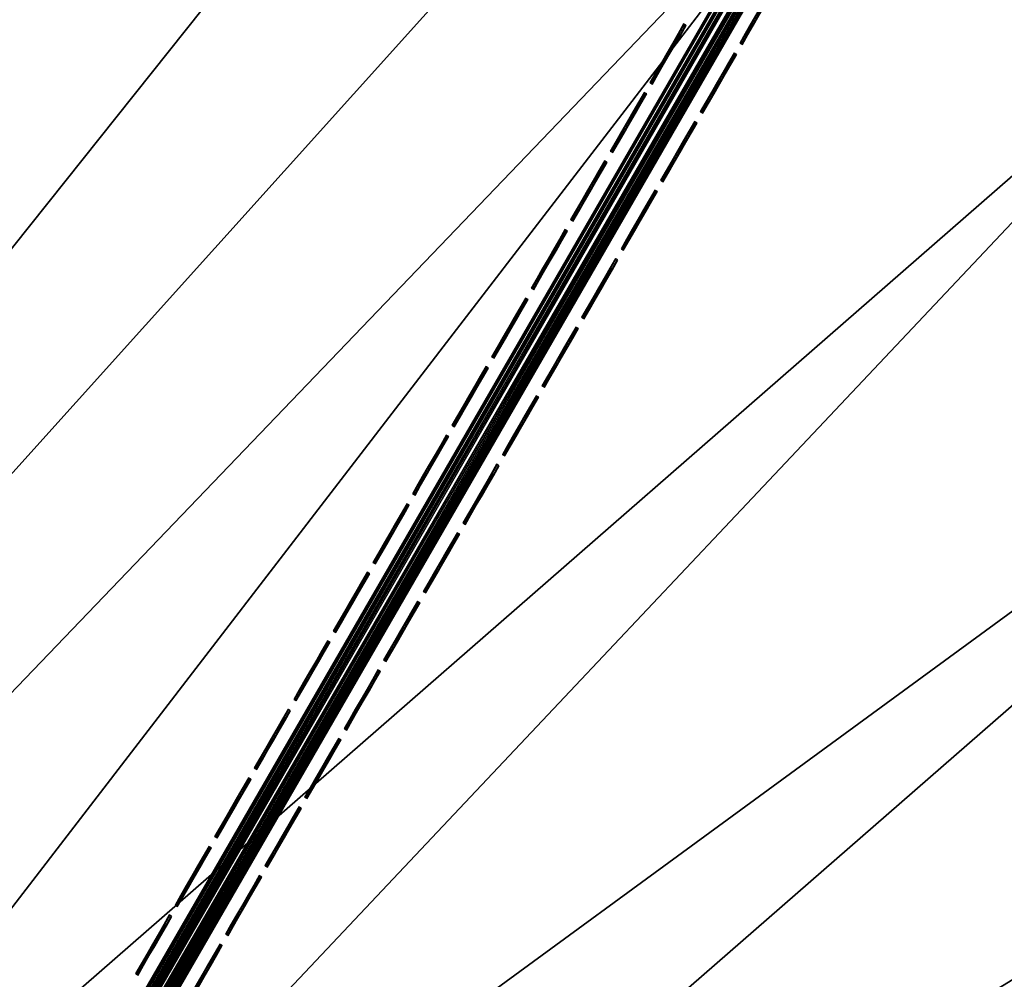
# Model space of a CAD drawing. Header units: inches. Extents: x 0 to 54.6, y -45.5 to 0.
# Tile 390 of 439: x 24.1 to 27.5, y -20.4 to -17.1. Entities that reach past the tile are written whole.
import ezdxf

# ---------------------------------------------------------------- set-up
doc = ezdxf.new("R2010")
doc.units = ezdxf.units.IN
doc.header["$LTSCALE"] = 0.03937
doc.header["$MEASUREMENT"] = 0
for name, color, linetype in [('A-FURN-3-ST', 151, 'Continuous'), ('A-FURN-3-ST-SEAM', 250, 'Continuous'), ('A-FURN-3-STITCH', 15, 'Continuous')]:
    doc.layers.add(name, color=color, linetype=linetype)

msp = doc.modelspace()

# ---------------------------------------------------------------- meshes
at = {"layer": 'A-FURN-3-ST'}
mesh = msp.add_polyface(dxfattribs=at)
corners = [(15.5373, -25.653, 18), (29.9847, -8.8472, 18), (28.0254, -7.8078, 18), (13.913, -25.018, 18), (26.0302, -6.8392, 18), (24.0016, -5.9427, 18), (12.2629, -24.4536, 18), (21.9422, -5.1195, 18), (10.5899, -23.9608, 18), (19.8546, -4.3706, 18), (8.8973, -23.5406, 18), (17.7415, -3.697, 18), (25.6703, -5.4671, 5.5), (23.648, -4.6478, 5.3087), (23.6623, -4.6125, 5.5), (21.6129, -3.8638, 5.3087), (21.6259, -3.828, 5.5), (25.5446, -5.749, 5.0381), (23.4747, -5.076, 5), (23.5465, -4.8987, 5.0381), (23.6074, -4.7483, 5.1464), (25.6107, -5.6009, 5.1464), (25.6548, -5.5019, 5.3087), (21.4545, -4.2978, 5), (21.5202, -4.118, 5.0381), (21.5758, -3.9656, 5.1464), (19.4086, -3.5899, 5), (19.468, -3.408, 5.0381), (23.6623, -4.6125, 16.9), (21.6259, -3.828, 16.9), (25.3381, -6.2116, 17.9625), (23.356, -5.3681, 17.9625), (21.346, -4.5938, 17.9625), (19.3104, -3.8895, 17.9625), (25.655, -5.5013, 17.1847), (23.6482, -4.6473, 17.1847), (23.6069, -4.7491, 17.45), (25.6102, -5.6017, 17.45), (23.5413, -4.9111, 17.6778), (25.539, -5.7613, 17.6778), (23.4557, -5.1223, 17.8526), (25.4462, -5.9693, 17.8526), (25.6703, -5.4671, 16.9), (21.613, -3.8632, 17.1847), (21.5753, -3.9664, 17.45), (21.5153, -4.1306, 17.6778), (21.4371, -4.3446, 17.8526), (19.4635, -3.4208, 17.6778), (19.3927, -3.6374, 17.8526), (29.3567, -7.8236, 5), (15.3077, -26.2074, 5), (27.4282, -6.84, 5), (13.7078, -25.5818, 5), (25.4667, -5.9238, 5), (12.0824, -25.0258, 5), (10.4346, -24.5404, 5), (8.7674, -24.1264, 5), (17.3395, -2.9534, 5)]
mesh.append_faces([[corners[k] for k in face] for face in [(0, 1, 2), (3, 2, 4), (3, 4, 5), (6, 5, 7), (8, 7, 9), (10, 9, 11), (12, 13, 14), (14, 13, 15), (14, 15, 16), (17, 18, 19), (17, 19, 20, 21), (21, 20, 13, 22), (18, 23, 19), (19, 23, 24), (19, 24, 25, 20), (20, 25, 15, 13), (23, 26, 24), (24, 26, 27), (28, 12, 14), (28, 14, 29), (29, 14, 16), (5, 30, 31), (5, 31, 7), (7, 31, 32), (7, 32, 9), (9, 32, 33), (9, 33, 11), (34, 35, 36, 37), (37, 36, 38, 39), (39, 38, 40, 41), (41, 40, 31, 30), (42, 28, 35), (35, 28, 43), (35, 43, 44, 36), (36, 44, 45, 38), (38, 45, 46, 40), (40, 46, 32, 31), (28, 29, 43), (45, 47, 48, 46), (46, 48, 33, 32), (49, 50, 51), (51, 52, 53), (53, 54, 18), (18, 54, 23), (23, 55, 26), (26, 56, 57)]])
mesh = msp.add_polyface(dxfattribs=at)
corners = [(21.3938, -29.3797, 5), (21.2911, -29.5411, 5.0381), (19.925, -28.4889, 5), (19.8293, -28.6546, 5.0381), (18.4192, -27.6622, 5), (18.3307, -27.8319, 5.0381), (16.8791, -26.9013, 5), (16.798, -27.0746, 5.0381), (17.3327, -27.6729, 5.5), (16.6834, -27.3197, 5.3087), (18.2056, -28.0719, 5.3087), (18.9036, -28.4881, 5.5), (19.694, -28.8889, 5.3087), (20.4364, -29.373, 5.5), (19.7482, -28.7951, 5.1464), (18.2557, -27.9758, 5.1464), (16.7293, -27.2215, 5.1464), (21.204, -29.6779, 5.1464), (20.4364, -29.373, 16.9), (18.9036, -28.4881, 16.9), (17.3327, -27.6729, 16.9), (21.5633, -29.1138, 17.9625), (23.167, -29.8414, 18), (21.7162, -28.8736, 18), (20.0826, -28.2158, 17.9625), (20.225, -27.9693, 18), (18.5646, -27.3825, 17.9625), (18.6962, -27.13, 18), (17.0121, -26.6154, 17.9625), (17.1327, -26.3575, 18), (16.8997, -26.8557, 17.8526), (18.442, -27.6178, 17.8526), (19.95, -28.4456, 17.8526), (21.4209, -29.3376, 17.8526), (16.8032, -27.0621, 17.6778), (18.3367, -27.8198, 17.6778), (19.8361, -28.6429, 17.6778), (21.2986, -29.5298, 17.6778), (16.6826, -27.32, 17.1847), (18.2051, -28.0722, 17.1847), (18.2559, -27.9748, 17.45), (16.7292, -27.2204, 17.45), (19.6937, -28.8894, 17.1847), (19.7487, -28.7943, 17.45), (21.2048, -29.6773, 17.45), (31.9054, -9.9561, 18), (29.9847, -8.8472, 18), (15.5373, -25.653, 18), (28.0254, -7.8078, 18), (13.913, -25.018, 18), (31.25, -8.8734, 5), (15.3077, -26.2074, 5), (27.4282, -6.84, 5), (13.7078, -25.5818, 5), (25.4667, -5.9238, 5), (12.0824, -25.0258, 5)]
mesh.append_faces([[corners[k] for k in face] for face in [(0, 1, 2), (2, 1, 3), (2, 3, 4), (4, 3, 5), (4, 5, 6), (6, 5, 7), (8, 9, 10), (8, 10, 11), (11, 10, 12), (11, 12, 13), (14, 12, 10, 15), (15, 10, 9, 16), (1, 17, 14, 3), (3, 14, 15, 5), (5, 15, 16, 7), (13, 18, 11), (11, 18, 19), (11, 19, 8), (8, 19, 20), (21, 22, 23), (21, 23, 24), (24, 23, 25), (24, 25, 26), (26, 25, 27), (26, 27, 28), (28, 27, 29), (28, 30, 31, 26), (26, 31, 32, 24), (24, 32, 33, 21), (30, 34, 35, 31), (31, 35, 36, 32), (32, 36, 37, 33), (38, 20, 39), (38, 39, 40, 41), (41, 40, 35, 34), (20, 19, 39), (39, 19, 42), (39, 42, 43, 40), (40, 43, 36, 35), (19, 18, 42), (43, 44, 37, 36), (27, 45, 29), (29, 46, 47), (47, 48, 49), (50, 6, 51), (52, 51, 53), (54, 53, 55)]])
mesh = msp.add_polyface(dxfattribs=at)
corners = [(17.1327, -26.3575, 18), (31.9054, -9.9561, 18), (29.9847, -8.8472, 18), (40.4315, -14.6855, 5.5), (42.0551, -16.143, 5.3087), (40.407, -14.7146, 5.3087), (38.7339, -13.3141, 5.5), (38.7105, -13.3441, 5.3087), (36.9898, -12.0024, 5.5), (36.9675, -12.0332, 5.3087), (35.2014, -10.7519, 5.5), (36.6961, -12.4071, 5), (35.0289, -11.0079, 5.0381), (36.8085, -12.2522, 5.0381), (38.4263, -13.7083, 5), (38.544, -13.5574, 5.0381), (40.1104, -15.0687, 5), (40.2332, -14.922, 5.0381), (40.3374, -14.7977, 5.1464), (38.6438, -13.4296, 5.1464), (36.9038, -12.1209, 5.1464), (41.9826, -16.2236, 5.1464), (40.4315, -14.6855, 16.9), (42.0806, -16.1148, 5.5), (38.7339, -13.3141, 16.9), (36.9898, -12.0024, 16.9), (39.1549, -15.0573, 18), (39.9083, -15.3107, 17.9625), (38.2326, -13.9571, 17.9625), (37.4122, -13.6853, 18), (36.5112, -12.6624, 17.9625), (35.6216, -12.3767, 18), (34.7459, -11.4281, 17.9625), (33.7852, -11.1331, 18), (42.0806, -16.1148, 16.9), (40.4074, -14.7142, 17.1847), (38.7109, -13.3437, 17.1847), (38.6433, -13.4304, 17.45), (40.3369, -14.7985, 17.45), (38.5358, -13.5682, 17.6778), (40.2247, -14.9325, 17.6778), (38.3958, -13.7479, 17.8526), (40.0785, -15.1073, 17.8526), (36.9678, -12.0328, 17.1847), (36.9033, -12.1217, 17.45), (36.8007, -12.2632, 17.6778), (36.6669, -12.4477, 17.8526), (35.1805, -10.783, 17.1847), (35.0214, -11.0191, 17.6778), (34.8941, -11.2081, 17.8526), (33.1058, -9.9882, 5), (16.8791, -26.9013, 5), (31.25, -8.8734, 5), (15.3077, -26.2074, 5), (29.3567, -7.8236, 5)]
mesh.append_faces([[corners[k] for k in face] for face in [(0, 1, 2), (3, 4, 5), (3, 5, 6), (6, 5, 7), (6, 7, 8), (8, 7, 9), (8, 9, 10), (11, 12, 13), (11, 13, 14), (14, 13, 15), (14, 15, 16), (16, 15, 17), (18, 17, 15, 19), (19, 15, 13, 20), (4, 21, 18, 5), (5, 18, 19, 7), (7, 19, 20, 9), (22, 23, 3), (22, 3, 24), (24, 3, 6), (24, 6, 25), (25, 6, 8), (26, 27, 28), (26, 28, 29), (29, 28, 30), (29, 30, 31), (31, 30, 32), (31, 32, 33), (34, 22, 35), (35, 22, 36), (35, 36, 37, 38), (38, 37, 39, 40), (40, 39, 41, 42), (42, 41, 28, 27), (22, 24, 36), (36, 24, 43), (36, 43, 44, 37), (37, 44, 45, 39), (39, 45, 46, 41), (41, 46, 30, 28), (24, 25, 43), (43, 25, 47), (45, 48, 49, 46), (46, 49, 32, 30), (50, 51, 52), (52, 53, 54)]])
mesh = msp.add_polyface(dxfattribs=at)
corners = [(24.4018, -31.097, 17.9625), (25.9369, -31.96, 18), (24.5748, -30.8708, 18), (52.3307, -29.9378, 18), (23.167, -29.8414, 18), (21.7162, -28.8736, 18), (51.1127, -28.0843, 18), (20.225, -27.9693, 18), (49.8291, -26.2757, 18), (48.4815, -24.5142, 18), (47.0716, -22.8021, 18), (45.6014, -21.1416, 18), (44.0726, -19.5348, 18), (42.4872, -17.9839, 18), (40.8472, -16.4907, 18), (39.1549, -15.0573, 18), (37.4122, -13.6853, 18), (35.6216, -12.3767, 18), (18.6962, -27.13, 18), (33.7852, -11.1331, 18), (31.9054, -9.9561, 18), (42.0806, -16.1148, 5.5), (42.0551, -16.143, 5.3087), (40.4315, -14.6855, 5.5), (40.1104, -15.0687, 5), (40.2332, -14.922, 5.0381), (41.7463, -16.4866, 5), (41.8742, -16.3443, 5.0381), (41.9826, -16.2236, 5.1464), (40.3374, -14.7977, 5.1464), (41.536, -16.7215, 17.9625), (39.9083, -15.3107, 17.9625), (42.0555, -16.1426, 17.1847), (42.0806, -16.1148, 16.9), (40.4074, -14.7142, 17.1847), (40.3369, -14.7985, 17.45), (41.9821, -16.2244, 17.45), (40.2247, -14.9325, 17.6778), (41.8654, -16.3545, 17.6778), (40.0785, -15.1073, 17.8526), (41.7132, -16.5241, 17.8526), (24.2095, -31.3469, 5), (22.8229, -30.3329, 5), (54.0012, -31.5337, 5), (52.879, -29.6824, 5), (21.3938, -29.3797, 5), (19.925, -28.4889, 5), (51.6934, -27.871, 5), (18.4192, -27.6622, 5), (50.4457, -26.1018, 5), (49.1376, -24.3769, 5), (47.7705, -22.6982, 5), (46.346, -21.068, 5), (44.866, -19.488, 5), (16.8791, -26.9013, 5), (43.3321, -17.9603, 5), (38.4263, -13.7083, 5), (36.6961, -12.4071, 5), (34.9219, -11.1665, 5), (33.1058, -9.9882, 5)]
mesh.append_faces([[corners[k] for k in face] for face in [(0, 1, 2), (2, 3, 4), (4, 3, 5), (5, 6, 7), (7, 6, 8), (7, 8, 9), (9, 10, 7), (7, 10, 11), (7, 11, 12), (12, 13, 7), (7, 13, 14), (7, 14, 15), (15, 16, 7), (7, 16, 17), (7, 17, 18), (18, 17, 19), (18, 19, 20), (21, 22, 23), (24, 25, 26), (26, 25, 27), (28, 27, 25, 29), (14, 30, 31), (14, 31, 15), (32, 33, 34), (32, 34, 35, 36), (36, 35, 37, 38), (38, 37, 39, 40), (40, 39, 31, 30), (41, 42, 43), (44, 42, 45), (44, 45, 46), (44, 46, 47), (47, 46, 48), (47, 48, 49), (49, 48, 50), (50, 48, 51), (51, 48, 52), (52, 48, 53), (53, 48, 54), (53, 54, 55), (55, 54, 26), (26, 54, 24), (24, 54, 56), (56, 54, 57), (57, 54, 58), (58, 54, 59)]])
at = {"layer": 'A-FURN-3-ST-SEAM'}
mesh = msp.add_polyface(dxfattribs=at)
corners = [(27.4202, -15.6, 17.9826), (21.7481, -25.4236, 17.9809), (27.4121, -15.5953, 17.9675), (21.7387, -25.4182, 17.9646), (27.4001, -15.5884, 17.9563), (21.7246, -25.4101, 17.9538), (27.3856, -15.58, 17.9505), (21.708, -25.4005, 17.95), (27.3703, -15.5712, 17.9515), (21.6915, -25.3909, 17.9538), (27.3563, -15.5631, 17.9588), (21.6774, -25.3828, 17.9647), (27.3382, -15.5526, 17.9868), (21.6648, -25.3755, 18), (27.3368, -15.5518, 18.0045), (21.6681, -25.3774, 18.0192), (27.341, -15.5543, 18.0217), (21.6775, -25.3829, 18.0354), (27.35, -15.5595, 18.0362), (21.6915, -25.391, 18.0462), (27.3629, -15.5669, 18.0459), (21.7081, -25.4005, 18.05), (27.3933, -15.5844, 18.0472), (21.7246, -25.4101, 18.0462), (27.4069, -15.5923, 18.039), (21.7387, -25.4182, 18.0354), (27.417, -15.5982, 18.0255), (29.2107, -12.5055, 18), (30.9922, -9.4058, 18.0255), (29.2046, -12.502, 18.0255), (27.4232, -15.6017, 18), (29.1945, -12.4962, 18.039), (29.1808, -12.4883, 18.0472), (29.1286, -12.4581, 18.0217), (29.1244, -12.4557, 18.0045), (29.1257, -12.4565, 17.9868), (29.1732, -12.4839, 17.9505), (29.1877, -12.4922, 17.9563), (29.1996, -12.4991, 17.9675), (29.2077, -12.5038, 17.9826), (30.9983, -9.4094, 18), (29.1505, -12.4707, 18.0459), (29.1376, -12.4633, 18.0362), (29.1439, -12.4669, 17.9588), (29.1579, -12.475, 17.9515), (30.9872, -9.403, 17.9675), (30.9953, -9.4076, 17.9826)]
mesh.append_faces([[corners[k] for k in face] for face in [(0, 1, 2), (2, 3, 4), (4, 5, 6), (6, 7, 8), (8, 9, 10), (10, 11, 12), (12, 13, 14), (14, 15, 16), (16, 17, 18), (18, 19, 20), (20, 21, 22), (22, 23, 24), (24, 25, 26), (27, 28, 29), (27, 29, 30), (30, 29, 26), (29, 31, 24, 26), (31, 32, 22, 24), (33, 34, 14, 16), (34, 35, 12, 14), (36, 37, 4, 6), (37, 38, 2, 4), (39, 40, 27), (39, 27, 0), (0, 27, 30), (20, 22, 32, 41), (33, 16, 18, 42), (42, 18, 20, 41), (10, 12, 35, 43), (36, 6, 8, 44), (44, 8, 10, 43), (39, 0, 2, 38), (45, 46, 39, 38)]])
mesh = msp.add_polyface(dxfattribs=at)
corners = [(21.7481, -25.4236, 18.0191), (21.6681, -25.3774, 17.9809), (21.7514, -25.4255, 18), (21.6774, -25.3828, 17.9647), (21.6915, -25.3909, 17.9538), (21.7387, -25.4182, 18.0354), (21.7246, -25.4101, 18.0462), (21.7081, -25.4005, 18.05), (21.6915, -25.391, 18.0462), (21.6775, -25.3829, 18.0354), (21.6681, -25.3774, 18.0192), (21.6648, -25.3755, 18), (21.708, -25.4005, 17.95), (21.7246, -25.4101, 17.9538), (21.7387, -25.4182, 17.9646), (21.7481, -25.4236, 17.9809), (27.4232, -15.6017, 18), (27.4202, -15.6, 17.9826), (27.4121, -15.5953, 17.9675), (27.4001, -15.5884, 17.9563), (27.3856, -15.58, 17.9505), (27.3703, -15.5712, 17.9515), (27.3563, -15.5631, 17.9588), (27.3382, -15.5526, 17.9868), (27.3368, -15.5518, 18.0045), (27.341, -15.5543, 18.0217), (27.35, -15.5595, 18.0362), (27.3629, -15.5669, 18.0459), (27.3933, -15.5844, 18.0472), (27.4069, -15.5923, 18.039), (27.417, -15.5982, 18.0255)]
mesh.append_faces([[corners[k] for k in face] for face in [(10, 11, 1), (16, 2, 17), (17, 2, 15), (18, 15, 14), (19, 14, 13), (20, 13, 12), (21, 12, 4), (22, 4, 3), (23, 3, 1), (23, 1, 11), (24, 11, 10), (25, 10, 9), (26, 9, 8), (27, 8, 7), (28, 7, 6), (29, 6, 5), (30, 5, 0), (30, 0, 16), (16, 0, 2)]])
mesh.append_faces([[corners[k] for k in face] for face in [(1, 9, 10)]], dxfattribs={"vtx0": -1})
mesh.append_faces([[corners[k] for k in face] for face in [(0, 1, 2)]], dxfattribs={"vtx0": -1, "vtx1": -1})
mesh.append_faces([[corners[k] for k in face] for face in [(2, 1, 3), (2, 3, 4), (1, 5, 6), (1, 6, 7), (1, 8, 9), (2, 12, 13), (2, 13, 14)]], dxfattribs={"vtx0": -1, "vtx2": -1})
mesh.append_faces([[corners[k] for k in face] for face in [(0, 5, 1), (7, 8, 1), (4, 12, 2)]], dxfattribs={"vtx1": -1, "vtx2": -1})
mesh.append_faces([[corners[k] for k in face] for face in [(14, 15, 2)]], dxfattribs={"vtx2": -1})
at = {"layer": 'A-FURN-3-STITCH'}
mesh = msp.add_polymesh((7, 4), dxfattribs=at)
for k, corner in enumerate([(26.6837, -16.9935, 18.0001), (26.6814, -16.9922, 18), (26.6769, -16.9896, 18), (26.6746, -16.9883, 18.0001), (26.6645, -17.0267, 18.0077), (26.6622, -17.0254, 18.0122), (26.6577, -17.0228, 18.0122), (26.6555, -17.0215, 18.0077), (26.6451, -17.0604, 18.0123), (26.6428, -17.059, 18.0168), (26.6383, -17.0564, 18.0168), (26.636, -17.0551, 18.0123), (26.6255, -17.0942, 18.0138), (26.6233, -17.0929, 18.0183), (26.6188, -17.0903, 18.0183), (26.6165, -17.089, 18.0138), (26.606, -17.128, 18.0123), (26.6037, -17.1267, 18.0168), (26.5992, -17.1241, 18.0168), (26.597, -17.1228, 18.0123), (26.5866, -17.1617, 18.0077), (26.5843, -17.1604, 18.0122), (26.5798, -17.1577, 18.0122), (26.5776, -17.1564, 18.0077), (26.5674, -17.1949, 18.0001), (26.5651, -17.1936, 18.0001), (26.5606, -17.191, 18.0001), (26.5584, -17.1897, 18.0001)]):
    mesh.set_mesh_vertex(divmod(k, 4), corner)
mesh = msp.add_polymesh((7, 4), dxfattribs=at)
for k, corner in enumerate([(26.375, -17.1288, 18.0001), (26.3727, -17.1275, 18), (26.3682, -17.1249, 18), (26.3659, -17.1236, 18.0001), (26.3558, -17.162, 18.0077), (26.3535, -17.1607, 18.0122), (26.349, -17.1581, 18.0122), (26.3468, -17.1568, 18.0077), (26.3364, -17.1957, 18.0123), (26.3341, -17.1944, 18.0168), (26.3296, -17.1918, 18.0168), (26.3273, -17.1905, 18.0123), (26.3168, -17.2295, 18.0138), (26.3146, -17.2282, 18.0183), (26.3101, -17.2256, 18.0183), (26.3078, -17.2243, 18.0138), (26.2973, -17.2633, 18.0123), (26.295, -17.262, 18.0168), (26.2905, -17.2594, 18.0168), (26.2883, -17.2581, 18.0123), (26.2779, -17.297, 18.0077), (26.2756, -17.2957, 18.0122), (26.2711, -17.2931, 18.0122), (26.2689, -17.2918, 18.0077), (26.2587, -17.3302, 18.0001), (26.2565, -17.3289, 18.0001), (26.2519, -17.3263, 18.0001), (26.2497, -17.325, 18.0001)]):
    mesh.set_mesh_vertex(divmod(k, 4), corner)
mesh = msp.add_polymesh((7, 4), dxfattribs=at)
for k, corner in enumerate([(26.5479, -17.2287, 18.0001), (26.5456, -17.2274, 18), (26.5411, -17.2248, 18), (26.5389, -17.2235, 18.0001), (26.5287, -17.2619, 18.0077), (26.5265, -17.2606, 18.0122), (26.5219, -17.258, 18.0122), (26.5197, -17.2567, 18.0077), (26.5093, -17.2955, 18.0123), (26.507, -17.2942, 18.0168), (26.5025, -17.2916, 18.0168), (26.5003, -17.2903, 18.0123), (26.4898, -17.3293, 18.0138), (26.4875, -17.328, 18.0183), (26.483, -17.3254, 18.0183), (26.4807, -17.3241, 18.0138), (26.4702, -17.3632, 18.0123), (26.468, -17.3619, 18.0168), (26.4635, -17.3593, 18.0168), (26.4612, -17.358, 18.0123), (26.4508, -17.3968, 18.0077), (26.4486, -17.3955, 18.0122), (26.444, -17.3929, 18.0122), (26.4418, -17.3916, 18.0077), (26.4316, -17.43, 18.0001), (26.4294, -17.4287, 18.0001), (26.4249, -17.4261, 18.0001), (26.4226, -17.4248, 18.0001)]):
    mesh.set_mesh_vertex(divmod(k, 4), corner)
mesh = msp.add_polymesh((7, 4), dxfattribs=at)
for k, corner in enumerate([(26.2392, -17.364, 18.0001), (26.2369, -17.3627, 18), (26.2324, -17.3601, 18), (26.2302, -17.3588, 18.0001), (26.22, -17.3972, 18.0077), (26.2178, -17.3959, 18.0122), (26.2133, -17.3933, 18.0122), (26.211, -17.392, 18.0077), (26.2006, -17.4308, 18.0123), (26.1983, -17.4295, 18.0168), (26.1938, -17.4269, 18.0168), (26.1916, -17.4256, 18.0123), (26.1811, -17.4647, 18.0138), (26.1788, -17.4633, 18.0183), (26.1743, -17.4607, 18.0183), (26.172, -17.4594, 18.0138), (26.1615, -17.4985, 18.0123), (26.1593, -17.4972, 18.0168), (26.1548, -17.4946, 18.0168), (26.1525, -17.4933, 18.0123), (26.1421, -17.5321, 18.0077), (26.1399, -17.5308, 18.0122), (26.1354, -17.5282, 18.0122), (26.1331, -17.5269, 18.0077), (26.1229, -17.5653, 18.0001), (26.1207, -17.564, 18.0001), (26.1162, -17.5614, 18.0001), (26.1139, -17.5601, 18.0001)]):
    mesh.set_mesh_vertex(divmod(k, 4), corner)
mesh = msp.add_polymesh((7, 4), dxfattribs=at)
for k, corner in enumerate([(26.4121, -17.4638, 18.0001), (26.4099, -17.4625, 18), (26.4054, -17.4599, 18), (26.4031, -17.4586, 18.0001), (26.3929, -17.497, 18.0077), (26.3907, -17.4957, 18.0122), (26.3862, -17.4931, 18.0122), (26.3839, -17.4918, 18.0077), (26.3735, -17.5307, 18.0123), (26.3713, -17.5294, 18.0168), (26.3668, -17.5267, 18.0168), (26.3645, -17.5254, 18.0123), (26.354, -17.5645, 18.0138), (26.3517, -17.5632, 18.0183), (26.3472, -17.5606, 18.0183), (26.345, -17.5593, 18.0138), (26.3345, -17.5983, 18.0123), (26.3322, -17.597, 18.0168), (26.3277, -17.5944, 18.0168), (26.3254, -17.5931, 18.0123), (26.315, -17.632, 18.0077), (26.3128, -17.6307, 18.0122), (26.3083, -17.6281, 18.0122), (26.306, -17.6267, 18.0077), (26.2959, -17.6652, 18.0001), (26.2936, -17.6639, 18.0001), (26.2891, -17.6613, 18.0001), (26.2868, -17.66, 18.0001)]):
    mesh.set_mesh_vertex(divmod(k, 4), corner)
mesh = msp.add_polymesh((7, 4), dxfattribs=at)
for k, corner in enumerate([(26.1034, -17.5991, 18.0001), (26.1012, -17.5978, 18), (26.0967, -17.5952, 18), (26.0944, -17.5939, 18.0001), (26.0843, -17.6323, 18.0077), (26.082, -17.631, 18.0122), (26.0775, -17.6284, 18.0122), (26.0752, -17.6271, 18.0077), (26.0648, -17.666, 18.0123), (26.0626, -17.6647, 18.0168), (26.0581, -17.6621, 18.0168), (26.0558, -17.6608, 18.0123), (26.0453, -17.6998, 18.0138), (26.043, -17.6985, 18.0183), (26.0385, -17.6959, 18.0183), (26.0363, -17.6946, 18.0138), (26.0258, -17.7336, 18.0123), (26.0235, -17.7323, 18.0168), (26.019, -17.7297, 18.0168), (26.0167, -17.7284, 18.0123), (26.0064, -17.7673, 18.0077), (26.0041, -17.766, 18.0122), (25.9996, -17.7634, 18.0122), (25.9973, -17.7621, 18.0077), (25.9872, -17.8005, 18.0001), (25.9849, -17.7992, 18.0001), (25.9804, -17.7966, 18.0001), (25.9782, -17.7953, 18.0001)]):
    mesh.set_mesh_vertex(divmod(k, 4), corner)
mesh = msp.add_polymesh((7, 4), dxfattribs=at)
for k, corner in enumerate([(26.2764, -17.699, 18.0001), (26.2741, -17.6977, 18), (26.2696, -17.6951, 18), (26.2673, -17.6938, 18.0001), (26.2572, -17.7322, 18.0077), (26.2549, -17.7309, 18.0122), (26.2504, -17.7283, 18.0122), (26.2482, -17.727, 18.0077), (26.2378, -17.7658, 18.0123), (26.2355, -17.7645, 18.0168), (26.231, -17.7619, 18.0168), (26.2287, -17.7606, 18.0123), (26.2182, -17.7996, 18.0138), (26.216, -17.7983, 18.0183), (26.2115, -17.7957, 18.0183), (26.2092, -17.7944, 18.0138), (26.1987, -17.8335, 18.0123), (26.1964, -17.8322, 18.0168), (26.1919, -17.8296, 18.0168), (26.1897, -17.8283, 18.0123), (26.1793, -17.8671, 18.0077), (26.177, -17.8658, 18.0122), (26.1725, -17.8632, 18.0122), (26.1703, -17.8619, 18.0077), (26.1601, -17.9003, 18.0001), (26.1578, -17.899, 18.0001), (26.1533, -17.8964, 18.0001), (26.1511, -17.8951, 18.0001)]):
    mesh.set_mesh_vertex(divmod(k, 4), corner)
mesh = msp.add_polymesh((7, 4), dxfattribs=at)
for k, corner in enumerate([(25.9677, -17.8343, 18.0001), (25.9654, -17.833, 18), (25.9609, -17.8304, 18), (25.9586, -17.8291, 18.0001), (25.9485, -17.8675, 18.0077), (25.9462, -17.8662, 18.0122), (25.9417, -17.8636, 18.0122), (25.9395, -17.8623, 18.0077), (25.9291, -17.9011, 18.0123), (25.9268, -17.8998, 18.0168), (25.9223, -17.8972, 18.0168), (25.9201, -17.8959, 18.0123), (25.9095, -17.935, 18.0138), (25.9073, -17.9337, 18.0183), (25.9028, -17.931, 18.0183), (25.9005, -17.9297, 18.0138), (25.89, -17.9688, 18.0123), (25.8877, -17.9675, 18.0168), (25.8832, -17.9649, 18.0168), (25.881, -17.9636, 18.0123), (25.8706, -18.0024, 18.0077), (25.8683, -18.0011, 18.0122), (25.8638, -17.9985, 18.0122), (25.8616, -17.9972, 18.0077), (25.8514, -18.0356, 18.0001), (25.8492, -18.0343, 18.0001), (25.8446, -18.0317, 18.0001), (25.8424, -18.0304, 18.0001)]):
    mesh.set_mesh_vertex(divmod(k, 4), corner)
mesh = msp.add_polymesh((7, 4), dxfattribs=at)
for k, corner in enumerate([(26.1406, -17.9341, 18.0001), (26.1383, -17.9328, 18), (26.1338, -17.9302, 18), (26.1316, -17.9289, 18.0001), (26.1214, -17.9673, 18.0077), (26.1192, -17.966, 18.0122), (26.1147, -17.9634, 18.0122), (26.1124, -17.9621, 18.0077), (26.102, -18.001, 18.0123), (26.0997, -17.9997, 18.0168), (26.0952, -17.9971, 18.0168), (26.093, -17.9957, 18.0123), (26.0825, -18.0348, 18.0138), (26.0802, -18.0335, 18.0183), (26.0757, -18.0309, 18.0183), (26.0734, -18.0296, 18.0138), (26.0629, -18.0686, 18.0123), (26.0607, -18.0673, 18.0168), (26.0562, -18.0647, 18.0168), (26.0539, -18.0634, 18.0123), (26.0435, -18.1023, 18.0077), (26.0413, -18.101, 18.0122), (26.0368, -18.0984, 18.0122), (26.0345, -18.0971, 18.0077), (26.0243, -18.1355, 18.0001), (26.0221, -18.1342, 18.0001), (26.0176, -18.1316, 18.0001), (26.0153, -18.1303, 18.0001)]):
    mesh.set_mesh_vertex(divmod(k, 4), corner)
mesh = msp.add_polymesh((7, 4), dxfattribs=at)
for k, corner in enumerate([(25.8319, -18.0694, 18.0001), (25.8296, -18.0681, 18), (25.8251, -18.0655, 18), (25.8229, -18.0642, 18.0001), (25.8127, -18.1026, 18.0077), (25.8105, -18.1013, 18.0122), (25.806, -18.0987, 18.0122), (25.8037, -18.0974, 18.0077), (25.7933, -18.1363, 18.0123), (25.7911, -18.135, 18.0168), (25.7865, -18.1324, 18.0168), (25.7843, -18.1311, 18.0123), (25.7738, -18.1701, 18.0138), (25.7715, -18.1688, 18.0183), (25.767, -18.1662, 18.0183), (25.7648, -18.1649, 18.0138), (25.7542, -18.2039, 18.0123), (25.752, -18.2026, 18.0168), (25.7475, -18.2, 18.0168), (25.7452, -18.1987, 18.0123), (25.7348, -18.2376, 18.0077), (25.7326, -18.2363, 18.0122), (25.7281, -18.2337, 18.0122), (25.7258, -18.2324, 18.0077), (25.7156, -18.2708, 18.0001), (25.7134, -18.2695, 18.0001), (25.7089, -18.2669, 18.0001), (25.7066, -18.2656, 18.0001)]):
    mesh.set_mesh_vertex(divmod(k, 4), corner)
mesh = msp.add_polymesh((7, 4), dxfattribs=at)
for k, corner in enumerate([(26.0048, -18.1693, 18.0001), (26.0026, -18.168, 18), (25.9981, -18.1654, 18), (25.9958, -18.1641, 18.0001), (25.9857, -18.2025, 18.0077), (25.9834, -18.2012, 18.0122), (25.9789, -18.1986, 18.0122), (25.9766, -18.1973, 18.0077), (25.9662, -18.2361, 18.0123), (25.964, -18.2348, 18.0168), (25.9595, -18.2322, 18.0168), (25.9572, -18.2309, 18.0123), (25.9467, -18.2699, 18.0138), (25.9444, -18.2686, 18.0183), (25.9399, -18.266, 18.0183), (25.9377, -18.2647, 18.0138), (25.9272, -18.3038, 18.0123), (25.9249, -18.3025, 18.0168), (25.9204, -18.2999, 18.0168), (25.9181, -18.2986, 18.0123), (25.9078, -18.3374, 18.0077), (25.9055, -18.3361, 18.0122), (25.901, -18.3335, 18.0122), (25.8987, -18.3322, 18.0077), (25.8886, -18.3706, 18.0001), (25.8863, -18.3693, 18.0001), (25.8818, -18.3667, 18.0001), (25.8796, -18.3654, 18.0001)]):
    mesh.set_mesh_vertex(divmod(k, 4), corner)
mesh = msp.add_polymesh((7, 4), dxfattribs=at)
for k, corner in enumerate([(25.6961, -18.3046, 18.0001), (25.6939, -18.3033, 18), (25.6894, -18.3007, 18), (25.6871, -18.2994, 18.0001), (25.677, -18.3378, 18.0077), (25.6747, -18.3365, 18.0122), (25.6702, -18.3339, 18.0122), (25.6679, -18.3326, 18.0077), (25.6575, -18.3714, 18.0123), (25.6553, -18.3701, 18.0168), (25.6508, -18.3675, 18.0168), (25.6485, -18.3662, 18.0123), (25.638, -18.4053, 18.0138), (25.6358, -18.404, 18.0183), (25.6312, -18.4014, 18.0183), (25.629, -18.4001, 18.0138), (25.6185, -18.4391, 18.0123), (25.6162, -18.4378, 18.0168), (25.6117, -18.4352, 18.0168), (25.6095, -18.4339, 18.0123), (25.5991, -18.4727, 18.0077), (25.5968, -18.4714, 18.0122), (25.5923, -18.4688, 18.0122), (25.59, -18.4675, 18.0077), (25.5799, -18.5059, 18.0001), (25.5776, -18.5046, 18.0001), (25.5731, -18.502, 18.0001), (25.5709, -18.5007, 18.0001)]):
    mesh.set_mesh_vertex(divmod(k, 4), corner)
mesh = msp.add_polymesh((7, 4), dxfattribs=at)
for k, corner in enumerate([(25.8691, -18.4044, 18.0001), (25.8668, -18.4031, 18), (25.8623, -18.4005, 18), (25.86, -18.3992, 18.0001), (25.8499, -18.4376, 18.0077), (25.8476, -18.4363, 18.0122), (25.8431, -18.4337, 18.0122), (25.8409, -18.4324, 18.0077), (25.8305, -18.4713, 18.0123), (25.8282, -18.47, 18.0168), (25.8237, -18.4674, 18.0168), (25.8215, -18.4661, 18.0123), (25.8109, -18.5051, 18.0138), (25.8087, -18.5038, 18.0183), (25.8042, -18.5012, 18.0183), (25.8019, -18.4999, 18.0138), (25.7914, -18.5389, 18.0123), (25.7891, -18.5376, 18.0168), (25.7846, -18.535, 18.0168), (25.7824, -18.5337, 18.0123), (25.772, -18.5726, 18.0077), (25.7697, -18.5713, 18.0122), (25.7652, -18.5687, 18.0122), (25.763, -18.5674, 18.0077), (25.7528, -18.6058, 18.0001), (25.7506, -18.6045, 18.0001), (25.746, -18.6019, 18.0001), (25.7438, -18.6006, 18.0001)]):
    mesh.set_mesh_vertex(divmod(k, 4), corner)
mesh = msp.add_polymesh((7, 4), dxfattribs=at)
for k, corner in enumerate([(25.5604, -18.5397, 18.0001), (25.5581, -18.5384, 18), (25.5536, -18.5358, 18), (25.5514, -18.5345, 18.0001), (25.5412, -18.5729, 18.0077), (25.5389, -18.5716, 18.0122), (25.5344, -18.569, 18.0122), (25.5322, -18.5677, 18.0077), (25.5218, -18.6066, 18.0123), (25.5195, -18.6053, 18.0168), (25.515, -18.6027, 18.0168), (25.5128, -18.6014, 18.0123), (25.5022, -18.6404, 18.0138), (25.5, -18.6391, 18.0183), (25.4955, -18.6365, 18.0183), (25.4932, -18.6352, 18.0138), (25.4827, -18.6742, 18.0123), (25.4805, -18.6729, 18.0168), (25.4759, -18.6703, 18.0168), (25.4737, -18.669, 18.0123), (25.4633, -18.7079, 18.0077), (25.461, -18.7066, 18.0122), (25.4565, -18.704, 18.0122), (25.4543, -18.7027, 18.0077), (25.4441, -18.7411, 18.0001), (25.4419, -18.7398, 18.0001), (25.4374, -18.7372, 18.0001), (25.4351, -18.7359, 18.0001)]):
    mesh.set_mesh_vertex(divmod(k, 4), corner)
mesh = msp.add_polymesh((7, 4), dxfattribs=at)
for k, corner in enumerate([(25.7333, -18.6396, 18.0001), (25.731, -18.6383, 18), (25.7265, -18.6357, 18), (25.7243, -18.6344, 18.0001), (25.7141, -18.6728, 18.0077), (25.7119, -18.6715, 18.0122), (25.7074, -18.6689, 18.0122), (25.7051, -18.6676, 18.0077), (25.6947, -18.7064, 18.0123), (25.6925, -18.7051, 18.0168), (25.6879, -18.7025, 18.0168), (25.6857, -18.7012, 18.0123), (25.6752, -18.7402, 18.0138), (25.6729, -18.7389, 18.0183), (25.6684, -18.7363, 18.0183), (25.6662, -18.735, 18.0138), (25.6556, -18.7741, 18.0123), (25.6534, -18.7728, 18.0168), (25.6489, -18.7702, 18.0168), (25.6466, -18.7689, 18.0123), (25.6362, -18.8077, 18.0077), (25.634, -18.8064, 18.0122), (25.6295, -18.8038, 18.0122), (25.6272, -18.8025, 18.0077), (25.617, -18.8409, 18.0001), (25.6148, -18.8396, 18.0001), (25.6103, -18.837, 18.0001), (25.608, -18.8357, 18.0001)]):
    mesh.set_mesh_vertex(divmod(k, 4), corner)
mesh = msp.add_polymesh((7, 4), dxfattribs=at)
for k, corner in enumerate([(25.4246, -18.7749, 18.0001), (25.4224, -18.7736, 18), (25.4178, -18.771, 18), (25.4156, -18.7697, 18.0001), (25.4054, -18.8081, 18.0077), (25.4032, -18.8068, 18.0122), (25.3987, -18.8042, 18.0122), (25.3964, -18.8029, 18.0077), (25.386, -18.8417, 18.0123), (25.3838, -18.8404, 18.0168), (25.3793, -18.8378, 18.0168), (25.377, -18.8365, 18.0123), (25.3665, -18.8756, 18.0138), (25.3642, -18.8743, 18.0183), (25.3597, -18.8717, 18.0183), (25.3575, -18.8704, 18.0138), (25.3469, -18.9094, 18.0123), (25.3447, -18.9081, 18.0168), (25.3402, -18.9055, 18.0168), (25.3379, -18.9042, 18.0123), (25.3275, -18.943, 18.0077), (25.3253, -18.9417, 18.0122), (25.3208, -18.9391, 18.0122), (25.3185, -18.9378, 18.0077), (25.3084, -18.9762, 18.0001), (25.3061, -18.9749, 18.0001), (25.3016, -18.9723, 18.0001), (25.2993, -18.971, 18.0001)]):
    mesh.set_mesh_vertex(divmod(k, 4), corner)
mesh = msp.add_polymesh((7, 4), dxfattribs=at)
for k, corner in enumerate([(25.5975, -18.8747, 18.0001), (25.5953, -18.8734, 18), (25.5908, -18.8708, 18), (25.5885, -18.8695, 18.0001), (25.5784, -18.9079, 18.0077), (25.5761, -18.9066, 18.0122), (25.5716, -18.904, 18.0122), (25.5693, -18.9027, 18.0077), (25.5589, -18.9416, 18.0123), (25.5567, -18.9403, 18.0168), (25.5522, -18.9377, 18.0168), (25.5499, -18.9364, 18.0123), (25.5394, -18.9754, 18.0138), (25.5372, -18.9741, 18.0183), (25.5326, -18.9715, 18.0183), (25.5304, -18.9702, 18.0138), (25.5199, -19.0092, 18.0123), (25.5176, -19.0079, 18.0168), (25.5131, -19.0053, 18.0168), (25.5109, -19.004, 18.0123), (25.5005, -19.0429, 18.0077), (25.4982, -19.0416, 18.0122), (25.4937, -19.039, 18.0122), (25.4914, -19.0377, 18.0077), (25.4813, -19.0761, 18.0001), (25.479, -19.0748, 18.0001), (25.4745, -19.0722, 18.0001), (25.4723, -19.0709, 18.0001)]):
    mesh.set_mesh_vertex(divmod(k, 4), corner)
mesh = msp.add_polymesh((7, 4), dxfattribs=at)
for k, corner in enumerate([(25.2888, -19.01, 18.0001), (25.2866, -19.0087, 18), (25.2821, -19.0061, 18), (25.2798, -19.0048, 18.0001), (25.2697, -19.0432, 18.0077), (25.2674, -19.0419, 18.0122), (25.2629, -19.0393, 18.0122), (25.2606, -19.038, 18.0077), (25.2503, -19.0769, 18.0123), (25.248, -19.0756, 18.0168), (25.2435, -19.073, 18.0168), (25.2412, -19.0717, 18.0123), (25.2307, -19.1107, 18.0138), (25.2285, -19.1094, 18.0183), (25.224, -19.1068, 18.0183), (25.2217, -19.1055, 18.0138), (25.2112, -19.1445, 18.0123), (25.2089, -19.1432, 18.0168), (25.2044, -19.1406, 18.0168), (25.2022, -19.1393, 18.0123), (25.1918, -19.1782, 18.0077), (25.1895, -19.1769, 18.0122), (25.185, -19.1743, 18.0122), (25.1827, -19.173, 18.0077), (25.1726, -19.2114, 18.0001), (25.1703, -19.2101, 18.0001), (25.1658, -19.2075, 18.0001), (25.1636, -19.2062, 18.0001)]):
    mesh.set_mesh_vertex(divmod(k, 4), corner)
mesh = msp.add_polymesh((7, 4), dxfattribs=at)
for k, corner in enumerate([(25.4618, -19.1099, 18.0001), (25.4595, -19.1086, 18), (25.455, -19.106, 18), (25.4527, -19.1047, 18.0001), (25.4426, -19.1431, 18.0077), (25.4403, -19.1418, 18.0122), (25.4358, -19.1392, 18.0122), (25.4336, -19.1379, 18.0077), (25.4232, -19.1767, 18.0123), (25.4209, -19.1754, 18.0168), (25.4164, -19.1728, 18.0168), (25.4142, -19.1715, 18.0123), (25.4036, -19.2106, 18.0138), (25.4014, -19.2093, 18.0183), (25.3969, -19.2066, 18.0183), (25.3946, -19.2053, 18.0138), (25.3841, -19.2444, 18.0123), (25.3819, -19.2431, 18.0168), (25.3773, -19.2405, 18.0168), (25.3751, -19.2392, 18.0123), (25.3647, -19.278, 18.0077), (25.3624, -19.2767, 18.0122), (25.3579, -19.2741, 18.0122), (25.3557, -19.2728, 18.0077), (25.3455, -19.3112, 18.0001), (25.3433, -19.3099, 18.0001), (25.3388, -19.3073, 18.0001), (25.3365, -19.306, 18.0001)]):
    mesh.set_mesh_vertex(divmod(k, 4), corner)
mesh = msp.add_polymesh((7, 4), dxfattribs=at)
for k, corner in enumerate([(25.1531, -19.2452, 18.0001), (25.1508, -19.2439, 18), (25.1463, -19.2413, 18), (25.1441, -19.24, 18.0001), (25.1339, -19.2784, 18.0077), (25.1316, -19.2771, 18.0122), (25.1271, -19.2745, 18.0122), (25.1249, -19.2732, 18.0077), (25.1145, -19.312, 18.0123), (25.1122, -19.3107, 18.0168), (25.1077, -19.3081, 18.0168), (25.1055, -19.3068, 18.0123), (25.095, -19.3459, 18.0138), (25.0927, -19.3446, 18.0183), (25.0882, -19.342, 18.0183), (25.0859, -19.3407, 18.0138), (25.0754, -19.3797, 18.0123), (25.0732, -19.3784, 18.0168), (25.0686, -19.3758, 18.0168), (25.0664, -19.3745, 18.0123), (25.056, -19.4133, 18.0077), (25.0537, -19.412, 18.0122), (25.0492, -19.4094, 18.0122), (25.047, -19.4081, 18.0077), (25.0368, -19.4465, 18.0001), (25.0346, -19.4452, 18.0001), (25.0301, -19.4426, 18.0001), (25.0278, -19.4413, 18.0001)]):
    mesh.set_mesh_vertex(divmod(k, 4), corner)
mesh = msp.add_polymesh((7, 4), dxfattribs=at)
for k, corner in enumerate([(25.326, -19.345, 18.0001), (25.3237, -19.3437, 18), (25.3192, -19.3411, 18), (25.317, -19.3398, 18.0001), (25.3068, -19.3782, 18.0077), (25.3046, -19.3769, 18.0122), (25.3001, -19.3743, 18.0122), (25.2978, -19.373, 18.0077), (25.2874, -19.4119, 18.0123), (25.2852, -19.4106, 18.0168), (25.2806, -19.408, 18.0168), (25.2784, -19.4067, 18.0123), (25.2679, -19.4457, 18.0138), (25.2656, -19.4444, 18.0183), (25.2611, -19.4418, 18.0183), (25.2589, -19.4405, 18.0138), (25.2483, -19.4795, 18.0123), (25.2461, -19.4782, 18.0168), (25.2416, -19.4756, 18.0168), (25.2393, -19.4743, 18.0123), (25.2289, -19.5132, 18.0077), (25.2267, -19.5119, 18.0122), (25.2222, -19.5093, 18.0122), (25.2199, -19.508, 18.0077), (25.2098, -19.5464, 18.0001), (25.2075, -19.5451, 18.0001), (25.203, -19.5425, 18.0001), (25.2007, -19.5412, 18.0001)]):
    mesh.set_mesh_vertex(divmod(k, 4), corner)
mesh = msp.add_polymesh((7, 4), dxfattribs=at)
for k, corner in enumerate([(25.0173, -19.4803, 18.0001), (25.0151, -19.479, 18), (25.0105, -19.4764, 18), (25.0083, -19.4751, 18.0001), (24.9981, -19.5136, 18.0077), (24.9959, -19.5122, 18.0122), (24.9914, -19.5096, 18.0122), (24.9891, -19.5083, 18.0077), (24.9787, -19.5472, 18.0123), (24.9765, -19.5459, 18.0168), (24.972, -19.5433, 18.0168), (24.9697, -19.542, 18.0123), (24.9592, -19.581, 18.0138), (24.9569, -19.5797, 18.0183), (24.9524, -19.5771, 18.0183), (24.9502, -19.5758, 18.0138), (24.9396, -19.6149, 18.0123), (24.9374, -19.6136, 18.0168), (24.9329, -19.6109, 18.0168), (24.9306, -19.6096, 18.0123), (24.9202, -19.6485, 18.0077), (24.918, -19.6472, 18.0122), (24.9135, -19.6446, 18.0122), (24.9112, -19.6433, 18.0077), (24.9011, -19.6817, 18.0001), (24.8988, -19.6804, 18.0001), (24.8943, -19.6778, 18.0001), (24.892, -19.6765, 18.0001)]):
    mesh.set_mesh_vertex(divmod(k, 4), corner)
mesh = msp.add_polymesh((7, 4), dxfattribs=at)
for k, corner in enumerate([(25.1902, -19.5802, 18.0001), (25.188, -19.5789, 18), (25.1835, -19.5763, 18), (25.1812, -19.575, 18.0001), (25.1711, -19.6134, 18.0077), (25.1688, -19.6121, 18.0122), (25.1643, -19.6095, 18.0122), (25.162, -19.6082, 18.0077), (25.1516, -19.647, 18.0123), (25.1494, -19.6457, 18.0168), (25.1449, -19.6431, 18.0168), (25.1426, -19.6418, 18.0123), (25.1321, -19.6809, 18.0138), (25.1299, -19.6796, 18.0183), (25.1253, -19.6769, 18.0183), (25.1231, -19.6756, 18.0138), (25.1126, -19.7147, 18.0123), (25.1103, -19.7134, 18.0168), (25.1058, -19.7108, 18.0168), (25.1036, -19.7095, 18.0123), (25.0932, -19.7483, 18.0077), (25.0909, -19.747, 18.0122), (25.0864, -19.7444, 18.0122), (25.0841, -19.7431, 18.0077), (25.074, -19.7815, 18.0001), (25.0717, -19.7802, 18.0001), (25.0672, -19.7776, 18.0001), (25.065, -19.7763, 18.0001)]):
    mesh.set_mesh_vertex(divmod(k, 4), corner)
mesh = msp.add_polymesh((7, 4), dxfattribs=at)
for k, corner in enumerate([(24.8815, -19.7155, 18.0001), (24.8793, -19.7142, 18), (24.8748, -19.7116, 18), (24.8725, -19.7103, 18.0001), (24.8624, -19.7487, 18.0077), (24.8601, -19.7474, 18.0122), (24.8556, -19.7448, 18.0122), (24.8534, -19.7435, 18.0077), (24.843, -19.7823, 18.0123), (24.8407, -19.781, 18.0168), (24.8362, -19.7784, 18.0168), (24.8339, -19.7771, 18.0123), (24.8234, -19.8162, 18.0138), (24.8212, -19.8149, 18.0183), (24.8167, -19.8123, 18.0183), (24.8144, -19.811, 18.0138), (24.8039, -19.85, 18.0123), (24.8016, -19.8487, 18.0168), (24.7971, -19.8461, 18.0168), (24.7949, -19.8448, 18.0123), (24.7845, -19.8836, 18.0077), (24.7822, -19.8823, 18.0122), (24.7777, -19.8797, 18.0122), (24.7754, -19.8784, 18.0077), (24.7653, -19.9168, 18.0001), (24.763, -19.9155, 18.0001), (24.7585, -19.9129, 18.0001), (24.7563, -19.9116, 18.0001)]):
    mesh.set_mesh_vertex(divmod(k, 4), corner)
mesh = msp.add_polymesh((7, 4), dxfattribs=at)
for k, corner in enumerate([(25.0545, -19.8153, 18.0001), (25.0522, -19.814, 18), (25.0477, -19.8114, 18), (25.0455, -19.8101, 18.0001), (25.0353, -19.8485, 18.0077), (25.033, -19.8472, 18.0122), (25.0285, -19.8446, 18.0122), (25.0263, -19.8433, 18.0077), (25.0159, -19.8822, 18.0123), (25.0136, -19.8809, 18.0168), (25.0091, -19.8783, 18.0168), (25.0069, -19.877, 18.0123), (24.9963, -19.916, 18.0138), (24.9941, -19.9147, 18.0183), (24.9896, -19.9121, 18.0183), (24.9873, -19.9108, 18.0138), (24.9768, -19.9498, 18.0123), (24.9746, -19.9485, 18.0168), (24.97, -19.9459, 18.0168), (24.9678, -19.9446, 18.0123), (24.9574, -19.9835, 18.0077), (24.9551, -19.9822, 18.0122), (24.9506, -19.9796, 18.0122), (24.9484, -19.9783, 18.0077), (24.9382, -20.0167, 18.0001), (24.936, -20.0154, 18.0001), (24.9315, -20.0128, 18.0001), (24.9292, -20.0115, 18.0001)]):
    mesh.set_mesh_vertex(divmod(k, 4), corner)
mesh = msp.add_polymesh((7, 4), dxfattribs=at)
for k, corner in enumerate([(24.7458, -19.9506, 18.0001), (24.7435, -19.9493, 18), (24.739, -19.9467, 18), (24.7368, -19.9454, 18.0001), (24.7266, -19.9839, 18.0077), (24.7244, -19.9826, 18.0122), (24.7198, -19.9799, 18.0122), (24.7176, -19.9786, 18.0077), (24.7072, -20.0175, 18.0123), (24.7049, -20.0162, 18.0168), (24.7004, -20.0136, 18.0168), (24.6982, -20.0123, 18.0123), (24.6877, -20.0513, 18.0138), (24.6854, -20.05, 18.0183), (24.6809, -20.0474, 18.0183), (24.6786, -20.0461, 18.0138), (24.6681, -20.0852, 18.0123), (24.6659, -20.0839, 18.0168), (24.6614, -20.0813, 18.0168), (24.6591, -20.0799, 18.0123), (24.6487, -20.1188, 18.0077), (24.6464, -20.1175, 18.0122), (24.6419, -20.1149, 18.0122), (24.6397, -20.1136, 18.0077), (24.6295, -20.152, 18.0001), (24.6273, -20.1507, 18.0001), (24.6228, -20.1481, 18.0001), (24.6205, -20.1468, 18.0001)]):
    mesh.set_mesh_vertex(divmod(k, 4), corner)
mesh = msp.add_polymesh((7, 4), dxfattribs=at)
for k, corner in enumerate([(24.9187, -20.0505, 18.0001), (24.9165, -20.0492, 18), (24.9119, -20.0466, 18), (24.9097, -20.0453, 18.0001), (24.8995, -20.0837, 18.0077), (24.8973, -20.0824, 18.0122), (24.8928, -20.0798, 18.0122), (24.8905, -20.0785, 18.0077), (24.8801, -20.1173, 18.0123), (24.8779, -20.116, 18.0168), (24.8734, -20.1134, 18.0168), (24.8711, -20.1121, 18.0123), (24.8606, -20.1512, 18.0138), (24.8583, -20.1499, 18.0183), (24.8538, -20.1473, 18.0183), (24.8516, -20.146, 18.0138), (24.841, -20.185, 18.0123), (24.8388, -20.1837, 18.0168), (24.8343, -20.1811, 18.0168), (24.832, -20.1798, 18.0123), (24.8216, -20.2186, 18.0077), (24.8194, -20.2173, 18.0122), (24.8149, -20.2147, 18.0122), (24.8126, -20.2134, 18.0077), (24.8025, -20.2518, 18.0001), (24.8002, -20.2505, 18.0001), (24.7957, -20.2479, 18.0001), (24.7934, -20.2466, 18.0001)]):
    mesh.set_mesh_vertex(divmod(k, 4), corner)
mesh = msp.add_polymesh((7, 4), dxfattribs=at)
for k, corner in enumerate([(24.61, -20.1858, 18.0001), (24.6078, -20.1845, 18), (24.6033, -20.1819, 18), (24.601, -20.1806, 18.0001), (24.5908, -20.219, 18.0077), (24.5886, -20.2177, 18.0122), (24.5841, -20.2151, 18.0122), (24.5818, -20.2138, 18.0077), (24.5714, -20.2526, 18.0123), (24.5692, -20.2513, 18.0168), (24.5647, -20.2487, 18.0168), (24.5624, -20.2474, 18.0123), (24.5519, -20.2865, 18.0138), (24.5496, -20.2852, 18.0183), (24.5451, -20.2826, 18.0183), (24.5429, -20.2813, 18.0138), (24.5324, -20.3203, 18.0123), (24.5301, -20.319, 18.0168), (24.5256, -20.3164, 18.0168), (24.5233, -20.3151, 18.0123), (24.5129, -20.3539, 18.0077), (24.5107, -20.3526, 18.0122), (24.5062, -20.35, 18.0122), (24.5039, -20.3487, 18.0077), (24.4938, -20.3871, 18.0001), (24.4915, -20.3858, 18.0001), (24.487, -20.3832, 18.0001), (24.4847, -20.3819, 18.0001)]):
    mesh.set_mesh_vertex(divmod(k, 4), corner)
mesh = msp.add_polymesh((7, 4), dxfattribs=at)
for k, corner in enumerate([(24.7829, -20.2856, 18.0001), (24.7807, -20.2843, 18), (24.7762, -20.2817, 18), (24.7739, -20.2804, 18.0001), (24.7638, -20.3188, 18.0077), (24.7615, -20.3175, 18.0122), (24.757, -20.3149, 18.0122), (24.7547, -20.3136, 18.0077), (24.7444, -20.3525, 18.0123), (24.7421, -20.3512, 18.0168), (24.7376, -20.3486, 18.0168), (24.7353, -20.3473, 18.0123), (24.7248, -20.3863, 18.0138), (24.7226, -20.385, 18.0183), (24.7181, -20.3824, 18.0183), (24.7158, -20.3811, 18.0138), (24.7053, -20.4201, 18.0123), (24.703, -20.4188, 18.0168), (24.6985, -20.4162, 18.0168), (24.6963, -20.4149, 18.0123), (24.6859, -20.4538, 18.0077), (24.6836, -20.4525, 18.0122), (24.6791, -20.4499, 18.0122), (24.6768, -20.4486, 18.0077), (24.6667, -20.487, 18.0001), (24.6644, -20.4857, 18.0001), (24.6599, -20.4831, 18.0001), (24.6577, -20.4818, 18.0001)]):
    mesh.set_mesh_vertex(divmod(k, 4), corner)

doc.saveas('drawing.dxf')
